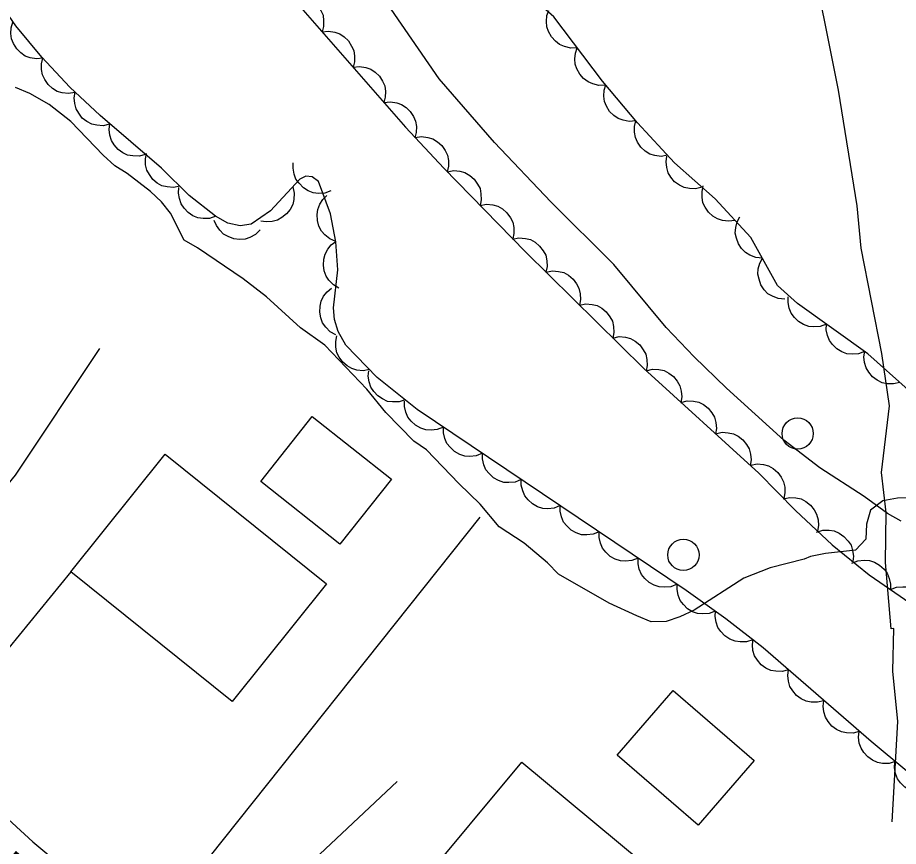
# Model space of a CAD drawing. Extents: x 336540 to 340074, y 5572036 to 5573747.
# Drawn here: x 338473.3 to 338529.6, y 5572960.3 to 5573013.3 of the extents above; entities that cross this region are included whole.
import ezdxf

# ---------------------------------------------------------------- set-up
doc = ezdxf.new("R2010")
doc.units = 0
for name, color, linetype in [('Niveau 1', 7, 'Continuous'), ('Niveau 15', 7, 'Continuous'), ('Niveau 19', 7, 'Continuous'), ('Niveau 21', 7, 'Continuous'), ('Niveau 22', 7, 'Continuous'), ('Niveau 31', 7, 'Continuous'), ('Niveau 36', 7, 'Continuous'), ('Niveau 41', 7, 'Continuous'), ('Niveau 44', 7, 'Continuous')]:
    doc.layers.add(name, color=color, linetype=linetype)

msp = doc.modelspace()

# ---------------------------------------------------------------- linework, layer by layer
at = {"layer": 'Niveau 1'}
msp.add_lwpolyline([(338534.23, 5572982.59), (338529.57, 5572982.57), (338528.62, 5572982.38), (338527.84, 5572981.8), (338527.57, 5572980.89), (338527.53, 5572979.93), (338526.87, 5572979.24), (338524.95, 5572979.03), (338524, 5572978.84), (338523.6, 5572978.66), (338521.41, 5572978.1), (338519.73, 5572977.45), (338516.55, 5572975.4), (338515.65, 5572974.98), (338514.76, 5572974.68), (338513.8, 5572974.66), (338512.89, 5572975.04), (338511.12, 5572975.85), (338507.87, 5572977.7), (338507.18, 5572978.42), (338505.69, 5572979.68), (338504.09, 5572980.72), (338502.88, 5572982.17), (338501.5, 5572983.49), (338499.43, 5572985.65), (338498.63, 5572986.2), (338496.84, 5572988.03), (338495.63, 5572989.52), (338492.93, 5572992.35), (338491.38, 5572993.45), (338489.2, 5572995.43), (338487.71, 5572996.59), (338484.8, 5572998.56), (338483.94, 5572999.05), (338483.06, 5573000.78), (338482.48, 5573001.5), (338481.79, 5573002.17), (338480.3, 5573003.32), (338479.51, 5573003.81), (338478.76, 5573004.48), (338476.69, 5573006.64), (338475.31, 5573007.74), (338474.06, 5573008.44), (338473.15, 5573008.82)], dxfattribs=at)
at = {"layer": 'Niveau 19'}
for points in [[(338459.17, 5572973.11), (338462.29, 5572974.1), (338462.84, 5572974.31), (338463.68, 5572974.79), (338464.78, 5572975.66), (338469.78, 5572980.31), (338471.72, 5572982.3), (338473.14, 5572984.02), (338478.55, 5572992.13)], [(338476.69, 5572977.85), (338471.38, 5572971.37), (338470.44, 5572970), (338470.18, 5572969.31), (338470.1, 5572968.87), (338469.76, 5572965.17)], [(338483.51, 5572953.76), (338485.67, 5572954.06), (338486.62, 5572954.38), (338487.31, 5572954.8), (338497.56, 5572964.45)]]:
    msp.add_lwpolyline(points, dxfattribs=at)
at = {"layer": 'Niveau 21'}
msp.add_lwpolyline([(338455.42, 5572976.34), (338462.47, 5572970.28), (338467.11, 5572966.94), (338468.96, 5572965.44), (338474.26, 5572960.59), (338475.53, 5572959.52), (338480.62, 5572955.7), (338485.27, 5572951.87), (338488.73, 5572948.91), (338497.08, 5572941.52), (338502.51, 5572936.94), (338508.79, 5572930.76), (338516.83, 5572923.23), (338517.83, 5572922.17), (338518.97, 5572920.7), (338523.21, 5572914.24)], dxfattribs=at)
at = {"layer": 'Niveau 22'}
for points in [[(338529.23, 5572961.86), (338529.58, 5572968.28), (338529.26, 5572971.5), (338529.33, 5572974.22), (338529.15, 5572974.21), (338528.8, 5572978.44), (338528.83, 5572981.65), (338528.55, 5572984.19), (338529.05, 5572988.46), (338528.57, 5572991.81), (338527.25, 5572998.54), (338526.98, 5573001.25), (338525.79, 5573008.65), (338523.87, 5573018.23), (338522.67, 5573022.42), (338519.57, 5573027.37), (338518.8, 5573029.89), (338515.69, 5573039.08), (338514.66, 5573047.17), (338514.21, 5573049.7)], [(338529.8, 5572981.08), (338528.93, 5572981.58), (338527.44, 5572982.67), (338524.6, 5572984.5), (338522.29, 5572986.27), (338518.63, 5572989.59), (338516.55, 5572991.59), (338514.77, 5572993.48), (338511.41, 5572997.51), (338507.39, 5573001.5), (338503.79, 5573005.31), (338500.24, 5573009.38), (338497.18, 5573013.82), (338494.04, 5573017.92), (338492.59, 5573020.13), (338490.88, 5573022.37), (338489.56, 5573023.78), (338487.47, 5573025.79), (338481.19, 5573030.85), (338479.26, 5573032.59), (338477.42, 5573034.43), (338470.99, 5573041.36)]]:
    msp.add_lwpolyline(points, dxfattribs=at)
at = {"layer": 'Niveau 31'}
for points in [[(338493.9, 5572979.62), (338488.84, 5572983.62), (338492.13, 5572987.78), (338497.19, 5572983.77), (338493.9, 5572979.62)], [(338487.01, 5572969.56), (338476.69, 5572977.85), (338482.73, 5572985.37), (338493.05, 5572977.08), (338487.01, 5572969.56)], [(338516.81, 5572961.65), (338511.64, 5572966.13), (338515.22, 5572970.27), (338520.4, 5572965.79), (338516.81, 5572961.65)], [(338505.53, 5572965.68), (338514.75, 5572958.03), (338509.22, 5572951.37), (338505.79, 5572954.22), (338504.65, 5572952.85), (338498.86, 5572957.67), (338505.53, 5572965.68)]]:
    msp.add_lwpolyline(points, dxfattribs=at)
at = {"layer": 'Niveau 36'}
for centre in [(338523.179, 5572986.691), (338515.869, 5572978.931)]:
    msp.add_circle(centre, 1, dxfattribs=at)
at = {"layer": 'Niveau 41'}
msp.add_lwpolyline([(338483.78, 5572957.38), (338502.86, 5572981.34)], dxfattribs=at)
at = {"layer": 'Niveau 44'}
for points in [[(338463.63, 5573041.57), (338474.21, 5573031.32), (338476.5, 5573028.96), (338478.8, 5573026.44), (338481.23, 5573024), (338486.25, 5573019.26), (338488.66, 5573016.84), (338491.08, 5573014.29), (338498.09, 5573006.28), (338500.54, 5573003.66), (338505.76, 5572998.32), (338513.34, 5572990.84), (338520.7, 5572984.15), (338523.04, 5572981.78), (338525.38, 5572979.58), (338527.75, 5572977.65), (338535.28, 5572972.47)], [(338491.34, 5573002.95), (338489.46, 5573000.94), (338488.22, 5573000.08), (338487.51, 5572999.98), (338486.74, 5573000.14), (338485.95, 5573000.58), (338484.26, 5573001.91), (338482.49, 5573003.65), (338478.56, 5573007.03), (338476.62, 5573008.84), (338474.84, 5573010.76), (338473.17, 5573012.76), (338469.75, 5573017.7), (338468.55, 5573019.19), (338467.67, 5573020.67), (338467.07, 5573022.1), (338466.19, 5573023.55), (338464.8, 5573024.61), (338461.19, 5573026.1), (338459.6, 5573027.03), (338458, 5573028.16), (338456.41, 5573029.58)], [(338530.24, 5572989.49), (338527.66, 5572991.79), (338523.16, 5572995.01), (338521.88, 5572996.15), (338520.19, 5572999.23), (338517.91, 5573001.69), (338515.3, 5573004), (338512.94, 5573006.55), (338510.7, 5573009.22), (338507.58, 5573013.33), (338502.42, 5573017.86), (338500.67, 5573020.78), (338499.54, 5573021.83), (338498.07, 5573022.78), (338496.84, 5573023.9), (338494.62, 5573026.54)], [(338490.79, 5573014.63), (338491.2, 5573014.68), (338491.6, 5573014.61), (338491.92, 5573014.51), (338492.21, 5573014.31), (338492.47, 5573014.06), (338492.67, 5573013.73), (338492.82, 5573013.44), (338492.86, 5573013.09), (338492.85, 5573012.72), (338492.76, 5573012.37)], [(338509.07, 5573011.36), (338508.66, 5573011.34), (338508.26, 5573011.44), (338507.95, 5573011.56), (338507.68, 5573011.77), (338507.43, 5573012.05), (338507.25, 5573012.39), (338507.13, 5573012.69), (338507.11, 5573013.04), (338507.14, 5573013.41), (338507.26, 5573013.75)], [(338474.9, 5573010.69), (338474.49, 5573010.64), (338474.09, 5573010.72), (338473.77, 5573010.83), (338473.49, 5573011.03), (338473.23, 5573011.29), (338473.03, 5573011.63), (338472.9, 5573011.92), (338472.86, 5573012.27), (338472.88, 5573012.64), (338472.98, 5573012.99)], [(338492.76, 5573012.37), (338493.18, 5573012.42), (338493.58, 5573012.35), (338493.89, 5573012.25), (338494.18, 5573012.06), (338494.45, 5573011.8), (338494.65, 5573011.47), (338494.79, 5573011.18), (338494.84, 5573010.83), (338494.83, 5573010.46), (338494.74, 5573010.11)], [(338510.89, 5573008.97), (338510.47, 5573008.95), (338510.07, 5573009.05), (338509.77, 5573009.17), (338509.49, 5573009.39), (338509.24, 5573009.66), (338509.06, 5573010), (338508.94, 5573010.3), (338508.92, 5573010.65), (338508.96, 5573011.02), (338509.07, 5573011.36)], [(338476.94, 5573008.49), (338476.53, 5573008.43), (338476.13, 5573008.48), (338475.81, 5573008.57), (338475.51, 5573008.76), (338475.24, 5573009.01), (338475.03, 5573009.33), (338474.88, 5573009.62), (338474.82, 5573009.97), (338474.82, 5573010.34), (338474.9, 5573010.69)], [(338494.74, 5573010.11), (338495.15, 5573010.16), (338495.55, 5573010.09), (338495.87, 5573009.99), (338496.16, 5573009.8), (338496.43, 5573009.54), (338496.63, 5573009.22), (338496.77, 5573008.92), (338496.81, 5573008.57), (338496.8, 5573008.2), (338496.71, 5573007.85)], [(338512.83, 5573006.69), (338512.41, 5573006.64), (338512.01, 5573006.72), (338511.7, 5573006.83), (338511.41, 5573007.03), (338511.15, 5573007.29), (338510.96, 5573007.62), (338510.82, 5573007.92), (338510.78, 5573008.27), (338510.8, 5573008.64), (338510.9, 5573008.98)], [(338479.16, 5573006.47), (338478.76, 5573006.37), (338478.35, 5573006.4), (338478.03, 5573006.47), (338477.72, 5573006.64), (338477.42, 5573006.86), (338477.19, 5573007.17), (338477.02, 5573007.45), (338476.94, 5573007.79), (338476.91, 5573008.16), (338476.97, 5573008.51)], [(338496.71, 5573007.85), (338497.13, 5573007.91), (338497.53, 5573007.84), (338497.84, 5573007.74), (338498.13, 5573007.54), (338498.4, 5573007.28), (338498.6, 5573006.96), (338498.74, 5573006.66), (338498.79, 5573006.32), (338498.78, 5573005.94), (338498.69, 5573005.6)], [(338481.46, 5573004.54), (338481.06, 5573004.43), (338480.65, 5573004.44), (338480.32, 5573004.49), (338480.01, 5573004.65), (338479.71, 5573004.86), (338479.46, 5573005.16), (338479.28, 5573005.43), (338479.19, 5573005.77), (338479.14, 5573006.14), (338479.18, 5573006.49)], [(338514.86, 5573004.48), (338514.44, 5573004.41), (338514.04, 5573004.47), (338513.72, 5573004.56), (338513.43, 5573004.75), (338513.15, 5573005), (338512.94, 5573005.32), (338512.8, 5573005.61), (338512.74, 5573005.96), (338512.74, 5573006.33), (338512.82, 5573006.68)], [(338498.71, 5573005.62), (338499.12, 5573005.68), (338499.53, 5573005.63), (338499.84, 5573005.54), (338500.14, 5573005.35), (338500.42, 5573005.1), (338500.63, 5573004.78), (338500.78, 5573004.49), (338500.84, 5573004.15), (338500.84, 5573003.78), (338500.76, 5573003.43)], [(338483.66, 5573002.5), (338483.25, 5573002.42), (338482.85, 5573002.46), (338482.52, 5573002.53), (338482.22, 5573002.71), (338481.93, 5573002.94), (338481.71, 5573003.25), (338481.55, 5573003.53), (338481.47, 5573003.88), (338481.46, 5573004.25), (338481.52, 5573004.6)], [(338517.06, 5573002.44), (338516.65, 5573002.34), (338516.25, 5573002.36), (338515.92, 5573002.42), (338515.61, 5573002.57), (338515.31, 5573002.79), (338515.07, 5573003.09), (338514.89, 5573003.37), (338514.8, 5573003.71), (338514.77, 5573004.07), (338514.81, 5573004.43)], [(338493.32, 5573002.21), (338492.93, 5573002.07), (338492.52, 5573002.05), (338492.19, 5573002.09), (338491.87, 5573002.22), (338491.56, 5573002.41), (338491.29, 5573002.69), (338491.09, 5573002.95), (338490.97, 5573003.28), (338490.91, 5573003.65), (338490.92, 5573004.01)], [(338530.15, 5572965.11), (338527.87, 5572967), (338520.98, 5572972.98), (338518.58, 5572974.85), (338516.04, 5572976.66), (338498.84, 5572988.23), (338496.29, 5572990.27), (338494.28, 5572992.34), (338493.79, 5572993.22), (338493.55, 5572993.99), (338493.48, 5572994.72), (338493.76, 5572997.15), (338493.64, 5572998.95), (338493.29, 5573000.74), (338492.52, 5573002.81), (338492.12, 5573003.11), (338491.71, 5573003.15), (338491.34, 5573002.95)], [(338500.76, 5573003.43), (338501.18, 5573003.5), (338501.58, 5573003.46), (338501.9, 5573003.38), (338502.2, 5573003.2), (338502.48, 5573002.96), (338502.7, 5573002.64), (338502.86, 5573002.35), (338502.92, 5573002.01), (338502.93, 5573001.64), (338502.86, 5573001.28)], [(338485.96, 5573000.58), (338485.56, 5573000.45), (338485.15, 5573000.44), (338484.82, 5573000.48), (338484.5, 5573000.62), (338484.19, 5573000.82), (338483.93, 5573001.11), (338483.74, 5573001.37), (338483.63, 5573001.71), (338483.57, 5573002.07), (338483.6, 5573002.43)], [(338490.89, 5573002.47), (338490.98, 5573002.06), (338490.95, 5573001.65), (338490.89, 5573001.33), (338490.72, 5573001.02), (338490.49, 5573000.73), (338490.19, 5573000.5), (338489.91, 5573000.33), (338489.56, 5573000.25), (338489.19, 5573000.22), (338488.84, 5573000.28)], [(338519.18, 5573000.32), (338518.76, 5573000.26), (338518.36, 5573000.32), (338518.04, 5573000.41), (338517.75, 5573000.6), (338517.47, 5573000.84), (338517.26, 5573001.16), (338517.11, 5573001.45), (338517.06, 5573001.8), (338517.06, 5573002.17), (338517.14, 5573002.52)], [(338493.63, 5572998.98), (338493.25, 5572999.14), (338492.94, 5572999.4), (338492.72, 5572999.64), (338492.56, 5572999.96), (338492.46, 5573000.32), (338492.45, 5573000.7), (338492.48, 5573001.02), (338492.61, 5573001.35), (338492.81, 5573001.66), (338493.06, 5573001.92)], [(338502.86, 5573001.28), (338503.27, 5573001.36), (338503.68, 5573001.31), (338504, 5573001.23), (338504.3, 5573001.05), (338504.58, 5573000.81), (338504.8, 5573000.49), (338504.95, 5573000.21), (338505.02, 5572999.86), (338505.03, 5572999.49), (338504.96, 5572999.14)], [(338488.8, 5572999.71), (338488.5, 5572999.42), (338488.14, 5572999.23), (338487.83, 5572999.12), (338487.48, 5572999.1), (338487.11, 5572999.15), (338486.75, 5572999.29), (338486.46, 5572999.44), (338486.21, 5572999.69), (338486, 5572999.99), (338485.86, 5573000.32)], [(338520.92, 5572997.91), (338520.5, 5572997.95), (338520.12, 5572998.1), (338519.84, 5572998.26), (338519.59, 5572998.52), (338519.39, 5572998.83), (338519.26, 5572999.19), (338519.19, 5572999.51), (338519.22, 5572999.86), (338519.31, 5573000.22), (338519.47, 5573000.54)], [(338504.94, 5572999.12), (338505.35, 5572999.21), (338505.76, 5572999.17), (338506.08, 5572999.09), (338506.39, 5572998.92), (338506.67, 5572998.68), (338506.89, 5572998.37), (338507.06, 5572998.09), (338507.13, 5572997.74), (338507.15, 5572997.37), (338507.08, 5572997.02)], [(338493.84, 5572995.98), (338493.48, 5572996.19), (338493.2, 5572996.49), (338493.01, 5572996.76), (338492.9, 5572997.1), (338492.84, 5572997.46), (338492.88, 5572997.84), (338492.95, 5572998.16), (338493.12, 5572998.47), (338493.35, 5572998.76), (338493.64, 5572998.98)], [(338522.36, 5572995.28), (338521.94, 5572995.32), (338521.57, 5572995.47), (338521.28, 5572995.63), (338521.04, 5572995.89), (338520.83, 5572996.2), (338520.71, 5572996.56), (338520.63, 5572996.88), (338520.66, 5572997.23), (338520.75, 5572997.59), (338520.92, 5572997.91)], [(338507.08, 5572997.02), (338507.49, 5572997.1), (338507.89, 5572997.06), (338508.22, 5572996.98), (338508.52, 5572996.81), (338508.81, 5572996.57), (338509.03, 5572996.26), (338509.19, 5572995.98), (338509.26, 5572995.63), (338509.28, 5572995.26), (338509.22, 5572994.91)], [(338493.64, 5572993), (338493.28, 5572993.2), (338492.99, 5572993.49), (338492.79, 5572993.76), (338492.67, 5572994.09), (338492.61, 5572994.45), (338492.63, 5572994.83), (338492.69, 5572995.16), (338492.86, 5572995.47), (338493.08, 5572995.76), (338493.36, 5572995.99)], [(338525.02, 5572993.68), (338524.62, 5572993.54), (338524.22, 5572993.51), (338523.89, 5572993.54), (338523.56, 5572993.66), (338523.24, 5572993.85), (338522.97, 5572994.12), (338522.77, 5572994.38), (338522.64, 5572994.7), (338522.57, 5572995.07), (338522.58, 5572995.43)], [(338509.22, 5572994.91), (338509.62, 5572994.99), (338510.03, 5572994.95), (338510.35, 5572994.88), (338510.66, 5572994.7), (338510.94, 5572994.47), (338511.16, 5572994.16), (338511.33, 5572993.87), (338511.4, 5572993.53), (338511.42, 5572993.16), (338511.35, 5572992.8)], [(338527.46, 5572991.94), (338527.06, 5572991.79), (338526.66, 5572991.77), (338526.33, 5572991.79), (338526, 5572991.92), (338525.68, 5572992.1), (338525.41, 5572992.38), (338525.21, 5572992.63), (338525.08, 5572992.96), (338525.01, 5572993.32), (338525.02, 5572993.68)], [(338495.8, 5572990.78), (338495.38, 5572990.71), (338494.98, 5572990.75), (338494.66, 5572990.84), (338494.36, 5572991.02), (338494.08, 5572991.26), (338493.86, 5572991.58), (338493.71, 5572991.86), (338493.64, 5572992.21), (338493.63, 5572992.58), (338493.71, 5572992.93)], [(338511.35, 5572992.8), (338511.76, 5572992.89), (338512.16, 5572992.85), (338512.49, 5572992.77), (338512.79, 5572992.6), (338513.08, 5572992.36), (338513.3, 5572992.05), (338513.46, 5572991.77), (338513.53, 5572991.42), (338513.55, 5572991.05), (338513.49, 5572990.7)], [(338529.71, 5572989.96), (338529.31, 5572989.86), (338528.9, 5572989.88), (338528.58, 5572989.94), (338528.26, 5572990.1), (338527.97, 5572990.32), (338527.73, 5572990.62), (338527.55, 5572990.89), (338527.46, 5572991.23), (338527.42, 5572991.6), (338527.47, 5572991.96)], [(338498.08, 5572988.84), (338497.68, 5572988.71), (338497.27, 5572988.71), (338496.95, 5572988.75), (338496.62, 5572988.9), (338496.32, 5572989.1), (338496.06, 5572989.39), (338495.87, 5572989.65), (338495.76, 5572989.99), (338495.71, 5572990.35), (338495.74, 5572990.71)], [(338513.49, 5572990.7), (338513.9, 5572990.8), (338514.3, 5572990.78), (338514.63, 5572990.72), (338514.94, 5572990.55), (338515.23, 5572990.33), (338515.47, 5572990.03), (338515.64, 5572989.75), (338515.73, 5572989.41), (338515.76, 5572989.04), (338515.71, 5572988.68)], [(338500.52, 5572987.1), (338500.13, 5572986.94), (338499.73, 5572986.91), (338499.4, 5572986.92), (338499.07, 5572987.04), (338498.74, 5572987.22), (338498.46, 5572987.48), (338498.25, 5572987.73), (338498.12, 5572988.05), (338498.03, 5572988.41), (338498.03, 5572988.77)], [(338515.71, 5572988.68), (338516.12, 5572988.78), (338516.52, 5572988.76), (338516.85, 5572988.7), (338517.16, 5572988.54), (338517.45, 5572988.31), (338517.69, 5572988.01), (338517.86, 5572987.73), (338517.95, 5572987.39), (338517.98, 5572987.02), (338517.93, 5572986.67)], [(338503.01, 5572985.43), (338502.62, 5572985.27), (338502.22, 5572985.23), (338501.89, 5572985.25), (338501.56, 5572985.36), (338501.23, 5572985.54), (338500.95, 5572985.81), (338500.74, 5572986.05), (338500.61, 5572986.38), (338500.52, 5572986.74), (338500.52, 5572987.1)], [(338517.93, 5572986.67), (338518.34, 5572986.77), (338518.74, 5572986.74), (338519.07, 5572986.68), (338519.38, 5572986.52), (338519.67, 5572986.29), (338519.91, 5572985.99), (338520.08, 5572985.72), (338520.17, 5572985.37), (338520.2, 5572985.01), (338520.15, 5572984.65)], [(338505.5, 5572983.75), (338505.11, 5572983.59), (338504.71, 5572983.56), (338504.38, 5572983.57), (338504.04, 5572983.69), (338503.72, 5572983.87), (338503.44, 5572984.13), (338503.23, 5572984.38), (338503.1, 5572984.7), (338503.01, 5572985.07), (338503.01, 5572985.43)], [(338520.18, 5572984.68), (338520.59, 5572984.75), (338520.99, 5572984.71), (338521.31, 5572984.63), (338521.62, 5572984.45), (338521.9, 5572984.21), (338522.12, 5572983.9), (338522.28, 5572983.61), (338522.35, 5572983.27), (338522.36, 5572982.9), (338522.29, 5572982.54)], [(338507.99, 5572982.08), (338507.6, 5572981.92), (338507.2, 5572981.88), (338506.87, 5572981.9), (338506.53, 5572982.01), (338506.21, 5572982.19), (338505.93, 5572982.46), (338505.72, 5572982.7), (338505.59, 5572983.03), (338505.5, 5572983.39), (338505.5, 5572983.75)], [(338522.26, 5572982.51), (338522.67, 5572982.61), (338523.07, 5572982.58), (338523.4, 5572982.51), (338523.7, 5572982.34), (338523.99, 5572982.11), (338524.23, 5572981.81), (338524.39, 5572981.53), (338524.48, 5572981.18), (338524.5, 5572980.81), (338524.44, 5572980.46)], [(338510.48, 5572980.4), (338510.09, 5572980.25), (338509.69, 5572980.21), (338509.36, 5572980.22), (338509.02, 5572980.34), (338508.7, 5572980.52), (338508.42, 5572980.78), (338508.21, 5572981.03), (338508.07, 5572981.36), (338507.99, 5572981.72), (338507.99, 5572982.08)], [(338524.38, 5572980.39), (338524.78, 5572980.51), (338525.19, 5572980.51), (338525.52, 5572980.47), (338525.84, 5572980.32), (338526.14, 5572980.11), (338526.4, 5572979.82), (338526.59, 5572979.56), (338526.69, 5572979.22), (338526.74, 5572978.85), (338526.71, 5572978.5)], [(338512.97, 5572978.73), (338512.58, 5572978.57), (338512.17, 5572978.53), (338511.84, 5572978.55), (338511.51, 5572978.66), (338511.19, 5572978.84), (338510.91, 5572979.11), (338510.7, 5572979.36), (338510.56, 5572979.68), (338510.48, 5572980.04), (338510.48, 5572980.4)], [(338515.46, 5572977.05), (338515.07, 5572976.9), (338514.66, 5572976.86), (338514.33, 5572976.88), (338514, 5572976.99), (338513.68, 5572977.17), (338513.4, 5572977.43), (338513.19, 5572977.68), (338513.05, 5572978.01), (338512.97, 5572978.37), (338512.97, 5572978.73)], [(338526.65, 5572978.41), (338527.03, 5572978.56), (338527.44, 5572978.59), (338527.77, 5572978.58), (338528.1, 5572978.46), (338528.42, 5572978.27), (338528.7, 5572978.01), (338528.91, 5572977.76), (338529.04, 5572977.43), (338529.12, 5572977.07), (338529.12, 5572976.71)], [(338517.91, 5572975.33), (338517.52, 5572975.18), (338517.11, 5572975.16), (338516.78, 5572975.18), (338516.45, 5572975.3), (338516.14, 5572975.49), (338515.87, 5572975.76), (338515.66, 5572976.02), (338515.53, 5572976.35), (338515.46, 5572976.71), (338515.47, 5572977.07)], [(338529.12, 5572976.71), (338529.51, 5572976.86), (338529.91, 5572976.89), (338530.24, 5572976.88), (338530.57, 5572976.76), (338530.89, 5572976.57), (338531.17, 5572976.31), (338531.38, 5572976.06), (338531.51, 5572975.73), (338531.59, 5572975.37), (338531.59, 5572975.01)], [(338520.3, 5572973.51), (338519.9, 5572973.38), (338519.49, 5572973.38), (338519.17, 5572973.41), (338518.84, 5572973.55), (338518.53, 5572973.75), (338518.27, 5572974.03), (338518.08, 5572974.3), (338517.97, 5572974.63), (338517.91, 5572975), (338517.93, 5572975.36)], [(338522.59, 5572971.58), (338522.19, 5572971.47), (338521.78, 5572971.49), (338521.46, 5572971.54), (338521.14, 5572971.7), (338520.84, 5572971.91), (338520.6, 5572972.21), (338520.42, 5572972.48), (338520.32, 5572972.82), (338520.28, 5572973.19), (338520.33, 5572973.55)], [(338524.86, 5572969.61), (338524.45, 5572969.51), (338524.05, 5572969.52), (338523.72, 5572969.58), (338523.41, 5572969.73), (338523.11, 5572969.95), (338522.86, 5572970.24), (338522.68, 5572970.52), (338522.59, 5572970.85), (338522.55, 5572971.22), (338522.59, 5572971.58)], [(338527.12, 5572967.65), (338526.72, 5572967.54), (338526.31, 5572967.55), (338525.99, 5572967.61), (338525.67, 5572967.76), (338525.37, 5572967.98), (338525.13, 5572968.28), (338524.95, 5572968.55), (338524.86, 5572968.89), (338524.81, 5572969.26), (338524.86, 5572969.61)], [(338529.42, 5572965.72), (338529.02, 5572965.6), (338528.61, 5572965.6), (338528.28, 5572965.65), (338527.96, 5572965.8), (338527.66, 5572966.01), (338527.41, 5572966.3), (338527.23, 5572966.57), (338527.12, 5572966.9), (338527.07, 5572967.27), (338527.11, 5572967.63)], [(338531.8, 5572963.89), (338531.41, 5572963.75), (338531, 5572963.74), (338530.67, 5572963.76), (338530.34, 5572963.89), (338530.03, 5572964.09), (338529.76, 5572964.36), (338529.56, 5572964.62), (338529.44, 5572964.95), (338529.37, 5572965.31), (338529.39, 5572965.67)]]:
    msp.add_lwpolyline(points, dxfattribs=at)

# ---------------------------------------------------------------- texts
at = {"layer": 'Niveau 15'}
msp.add_text('MATIAS  UASHAUNNU', height=2.4, rotation=319.2395, dxfattribs=at).set_placement((338454.88, 5572972.61))

doc.saveas('drawing.dxf')
